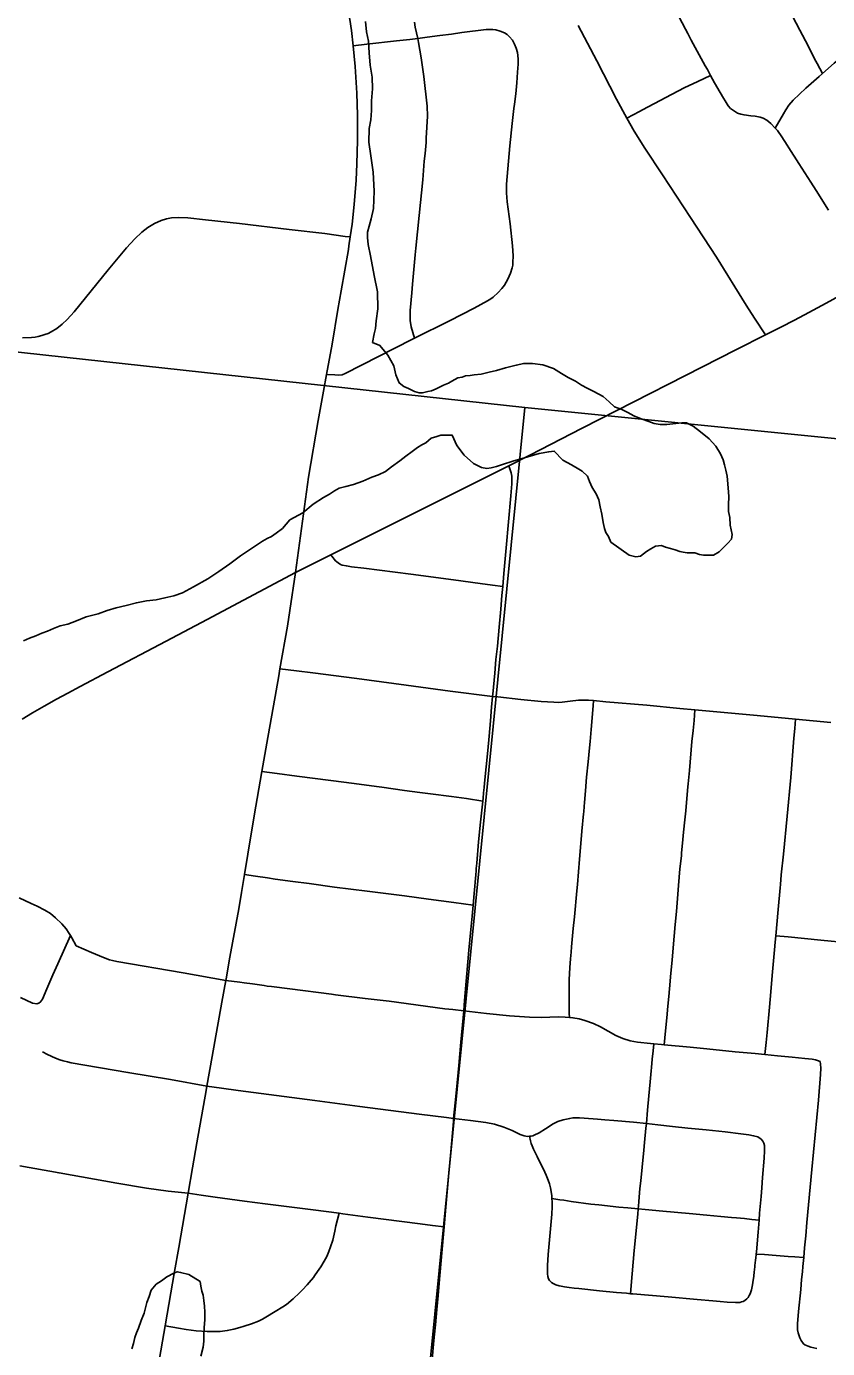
# Model space of a CAD drawing. Extents: x 0 to 1134, y 0 to 440.
# Drawn here: x 225.43 to 238.91, y 33.91 to 56.16 of the extents above; entities that cross this region are included whole.
import ezdxf

# ---------------------------------------------------------------- set-up
doc = ezdxf.new("R2010")
doc.units = 0
for name, color, linetype in [('GM_X_City_Street', 7, 'Continuous'), ('GM_X_County_Road', 7, 'Continuous'), ('GM_X_Major_River', 7, 'Continuous'), ('GM_X_Minor_River', 7, 'Continuous'), ('GM_X_Section', 7, 'Continuous'), ('GM_X_State_Route', 7, 'Continuous')]:
    doc.layers.add(name, color=color, linetype=linetype)

msp = doc.modelspace()

# ---------------------------------------------------------------- linework, layer by layer
at = {"layer": 'GM_X_City_Street'}
for points in [[(238.824, 55.368), (238.736, 55.538), (238.693, 55.62), (238.582, 55.835), (238.443, 56.099), (238.201, 56.56)], [(238.927, 53.067), (238.716, 53.398), (238.627, 53.54), (238.429, 53.854), (238.259, 54.12), (238.229, 54.166), (238.139, 54.306), (238.065, 54.409), (238.03, 54.452), (237.956, 54.529), (237.887, 54.583), (237.826, 54.616), (237.777, 54.634), (237.69, 54.652), (237.618, 54.66), (237.506, 54.672), (237.448, 54.684), (237.393, 54.704), (237.325, 54.746), (237.278, 54.783), (237.239, 54.827), (237.185, 54.908), (237.158, 54.957), (237.103, 55.051), (237.007, 55.211), (236.939, 55.338), (236.887, 55.436), (236.852, 55.499), (236.615, 55.93), (236.559, 56.043), (236.521, 56.118), (236.405, 56.331)], [(230.476, 50.301), (230.619, 50.295), (230.677, 50.293), (230.741, 50.3), (230.788, 50.319), (231.91, 50.891), (231.959, 50.916), (232.544, 51.208), (232.959, 51.42), (233.188, 51.545), (233.243, 51.579), (233.281, 51.607), (233.365, 51.681), (233.428, 51.749), (233.473, 51.809), (233.528, 51.906), (233.573, 52.009), (233.599, 52.098), (233.61, 52.141), (233.615, 52.19), (233.62, 52.302), (233.609, 52.469), (233.569, 52.839), (233.517, 53.209), (233.51, 53.29), (233.508, 53.357), (233.508, 53.506), (233.562, 54.152), (233.6, 54.53), (233.629, 54.781), (233.64, 54.856), (233.661, 55.027), (233.677, 55.212), (233.693, 55.39), (233.7, 55.525), (233.703, 55.613), (233.697, 55.673), (233.689, 55.726), (233.669, 55.797), (233.642, 55.866), (233.605, 55.931), (233.559, 55.99), (233.517, 56.027), (233.47, 56.057), (233.402, 56.085), (233.329, 56.103), (233.274, 56.11), (233.196, 56.113), (233.163, 56.111), (232.756, 56.059), (232.578, 56.035), (232.382, 56.012), (232.171, 55.982), (232.011, 55.959), (231.877, 55.941), (231.656, 55.918), (231.157, 55.862), (230.926, 55.836)], [(231.959, 50.916), (231.901, 51.105), (231.884, 51.214), (231.883, 51.325), (231.887, 51.38), (231.911, 51.676), (231.925, 51.823), (231.971, 52.32), (231.982, 52.43), (232.01, 52.702), (232.036, 52.982), (232.095, 53.58), (232.122, 53.895), (232.134, 54.025), (232.151, 54.21), (232.154, 54.28), (232.167, 54.466), (232.174, 54.652), (232.169, 54.82), (232.112, 55.32), (232.067, 55.634), (232.027, 55.891), (232.011, 55.959), (231.966, 56.149), (231.956, 56.237)], [(237.866, 50.97), (237.683, 51.251), (237.541, 51.47), (237.038, 52.276), (236.603, 52.947), (236.131, 53.662), (235.837, 54.114), (235.656, 54.397), (235.531, 54.617), (235.36, 54.936), (235.025, 55.581), (234.714, 56.176)], [(238.03, 54.452), (238.168, 54.694), (238.205, 54.759), (238.258, 54.836), (238.332, 54.92), (238.547, 55.125), (238.771, 55.321), (238.824, 55.368), (239.021, 55.543), (239.207, 55.699), (239.349, 55.817), (239.399, 55.872), (239.467, 55.96), (239.514, 56.031), (239.543, 56.091), (239.565, 56.139), (239.59, 56.211)], [(235.531, 54.617), (235.744, 54.73), (235.793, 54.756), (236.186, 54.964), (236.497, 55.127), (236.729, 55.238), (236.939, 55.338)], [(225.358, 50.919), (225.51, 50.927), (225.57, 50.934), (225.623, 50.944), (225.683, 50.957), (225.734, 50.975), (225.79, 50.995), (225.841, 51.02), (225.939, 51.08), (226.029, 51.151), (226.112, 51.229), (226.226, 51.356), (226.801, 52.066), (227.111, 52.438), (227.248, 52.587), (227.37, 52.7), (227.471, 52.778), (227.579, 52.844), (227.694, 52.896), (227.78, 52.922), (227.868, 52.939), (227.977, 52.948), (228.142, 52.942), (228.437, 52.909), (229.011, 52.844), (229.845, 52.746), (230.45, 52.675), (230.792, 52.629), (230.875, 52.618)], [(230.548, 47.266), (230.565, 47.245), (230.628, 47.166), (230.673, 47.13), (230.714, 47.107), (230.741, 47.096), (230.811, 47.081), (230.895, 47.066), (231.105, 47.041), (231.896, 46.939), (232.613, 46.846), (233.064, 46.783), (233.271, 46.756), (233.443, 46.734)], [(229.693, 45.349), (229.969, 45.315), (230.247, 45.282), (230.986, 45.185), (231.817, 45.071), (232.556, 44.974), (233.27, 44.885), (233.36, 44.874), (233.749, 44.829), (234.089, 44.797), (234.303, 44.785), (234.381, 44.782), (234.442, 44.788), (234.579, 44.804), (234.719, 44.82), (234.803, 44.821), (234.887, 44.818), (234.972, 44.813), (235.177, 44.795), (235.87, 44.735), (236.426, 44.683), (236.678, 44.66), (237.724, 44.565), (238.373, 44.502), (238.965, 44.443)], [(234.564, 39.48), (234.563, 39.552), (234.559, 39.928), (234.561, 40.115), (234.571, 40.319), (234.582, 40.467), (234.592, 40.576), (234.599, 40.666), (234.63, 40.977), (234.65, 41.173), (234.692, 41.611), (234.7, 41.72), (234.735, 42.143), (234.76, 42.473), (234.774, 42.617), (234.803, 42.906), (234.806, 42.943), (234.814, 43.032), (234.818, 43.098), (234.835, 43.292), (234.855, 43.525), (234.881, 43.782), (234.905, 44.018), (234.913, 44.127), (234.931, 44.328), (234.965, 44.726), (234.972, 44.813)], [(236.16, 39.018), (236.183, 39.252), (236.204, 39.471), (236.223, 39.671), (236.236, 39.834), (236.261, 40.09), (236.267, 40.161), (236.294, 40.451), (236.326, 40.848), (236.345, 41.042), (236.365, 41.262), (236.396, 41.63), (236.401, 41.703), (236.426, 41.979), (236.449, 42.198), (236.454, 42.251), (236.474, 42.469), (236.481, 42.541), (236.502, 42.757), (236.522, 42.956), (236.548, 43.231), (236.559, 43.359), (236.564, 43.413), (236.584, 43.636), (236.627, 44.125), (236.646, 44.31), (236.662, 44.48), (236.678, 44.66)], [(237.856, 38.856), (237.877, 39.059), (237.894, 39.226), (237.934, 39.652), (237.946, 39.782), (237.982, 40.246), (238.016, 40.616), (238.027, 40.745), (238.037, 40.854), (238.078, 41.298), (238.112, 41.66), (238.118, 41.715), (238.132, 41.88), (238.169, 42.227), (238.233, 42.87), (238.291, 43.516), (238.342, 44.18), (238.358, 44.345), (238.373, 44.502)], [(229.388, 43.619), (229.643, 43.584), (229.976, 43.539), (230.547, 43.468), (230.77, 43.44), (231.028, 43.406), (231.319, 43.367), (231.41, 43.354), (231.79, 43.302), (232.049, 43.265), (232.225, 43.243), (232.579, 43.198), (232.832, 43.163), (233.107, 43.122)], [(229.096, 41.888), (229.282, 41.859), (229.484, 41.827), (229.613, 41.809), (229.908, 41.77), (230.184, 41.733), (230.608, 41.674), (231.161, 41.606), (231.788, 41.526), (232.192, 41.471), (232.617, 41.413), (232.944, 41.368)], [(225.303, 41.495), (225.505, 41.4), (225.606, 41.353), (225.737, 41.287), (225.829, 41.228), (225.915, 41.158), (226.021, 41.053), (226.094, 40.969), (226.147, 40.892), (226.166, 40.861)], [(226.166, 40.861), (225.953, 40.384), (225.868, 40.199), (225.766, 39.959), (225.694, 39.787), (225.664, 39.741), (225.636, 39.717), (225.601, 39.707), (225.529, 39.721), (225.327, 39.815)], [(226.166, 40.861), (226.192, 40.819), (226.261, 40.687)], [(238.037, 40.854), (238.247, 40.835), (238.798, 40.781), (239.261, 40.735), (239.618, 40.688), (240.294, 40.599), (240.878, 40.521), (241.752, 40.403), (242.243, 40.342), (242.458, 40.32), (242.636, 40.302), (242.933, 40.275), (243.15, 40.254), (243.485, 40.222), (243.869, 40.18), (244.077, 40.157), (244.603, 40.106), (245.001, 40.065), (245.408, 40.022), (245.778, 39.986), (246.347, 39.93), (247.159, 39.85), (247.597, 39.807), (247.693, 39.797)], [(226.261, 40.687), (226.523, 40.572), (226.721, 40.49), (226.826, 40.451), (226.872, 40.438), (226.949, 40.421), (228.063, 40.228), (228.78, 40.1)], [(228.78, 40.1), (229.017, 40.072), (229.088, 40.063), (229.231, 40.044), (229.427, 40.016), (229.479, 40.008), (229.551, 39.998), (229.86, 39.96), (230.558, 39.87), (230.63, 39.861), (231.125, 39.8), (231.531, 39.751), (232.47, 39.626), (232.6, 39.611), (232.785, 39.589), (233.167, 39.544), (233.557, 39.506), (233.891, 39.486), (234.094, 39.481), (234.375, 39.488), (234.494, 39.486), (234.564, 39.48), (234.624, 39.475), (234.727, 39.457), (234.825, 39.43), (234.968, 39.378), (235.088, 39.323), (235.349, 39.178), (235.465, 39.126), (235.585, 39.087), (235.712, 39.064), (235.93, 39.039), (235.987, 39.035), (236.116, 39.023), (236.16, 39.018), (236.598, 38.977), (236.877, 38.95), (237.354, 38.902), (237.694, 38.872), (237.856, 38.856), (238.07, 38.834), (238.317, 38.809), (238.53, 38.79), (238.651, 38.776), (238.709, 38.768), (238.739, 38.757), (238.783, 38.735)], [(235.594, 34.829), (235.599, 34.897), (235.619, 35.165), (235.657, 35.558), (235.714, 36.166), (235.722, 36.256), (235.727, 36.301), (235.733, 36.38), (235.753, 36.598), (235.765, 36.728), (235.79, 36.96), (235.816, 37.246), (235.828, 37.375), (235.852, 37.613), (235.86, 37.693), (235.882, 37.921), (235.903, 38.158), (235.924, 38.396), (235.94, 38.579), (235.945, 38.634), (235.958, 38.778), (235.973, 38.919), (235.987, 39.035)], [(225.693, 38.899), (225.781, 38.856), (225.917, 38.795), (225.989, 38.768), (226.045, 38.749), (226.114, 38.731), (226.179, 38.717), (227.133, 38.555), (227.848, 38.433), (228.46, 38.321)], [(238.732, 33.905), (238.627, 33.929), (238.581, 33.944), (238.53, 33.969), (238.506, 33.987), (238.464, 34.039), (238.441, 34.085), (238.413, 34.167), (238.406, 34.219), (238.405, 34.321), (238.42, 34.53), (238.459, 34.9), (238.472, 35.067), (238.486, 35.196), (238.494, 35.288), (238.509, 35.437), (238.523, 35.601), (238.543, 35.805), (238.563, 36.027), (238.645, 36.919), (238.755, 38.088), (238.794, 38.518), (238.796, 38.625), (238.794, 38.691), (238.783, 38.735)], [(228.46, 38.321), (228.71, 38.288), (228.987, 38.251), (229.374, 38.2), (230.279, 38.081), (231.036, 37.981), (232.033, 37.852), (232.494, 37.793), (232.616, 37.779), (232.9, 37.746), (233.157, 37.71), (233.303, 37.68), (233.463, 37.631), (233.601, 37.574), (233.736, 37.51), (233.767, 37.498), (233.806, 37.486), (233.861, 37.477), (233.894, 37.479), (233.916, 37.48), (233.948, 37.488), (233.97, 37.495), (234.053, 37.538), (234.164, 37.605), (234.289, 37.686), (234.372, 37.726), (234.461, 37.756), (234.57, 37.779), (234.621, 37.787), (234.681, 37.79), (234.735, 37.791), (234.811, 37.786), (235.04, 37.766), (235.16, 37.754), (235.312, 37.742), (235.641, 37.716), (235.86, 37.693), (236.052, 37.673), (236.298, 37.646), (236.558, 37.618), (236.867, 37.588), (237.186, 37.551), (237.45, 37.52), (237.584, 37.502), (237.666, 37.488), (237.738, 37.471)], [(233.894, 37.479), (233.91, 37.403), (233.922, 37.356), (233.936, 37.319), (233.96, 37.264), (234.021, 37.14), (234.074, 37.033), (234.121, 36.937), (234.151, 36.874), (234.176, 36.822), (234.209, 36.738), (234.229, 36.679), (234.244, 36.613), (234.268, 36.484), (234.271, 36.432), (234.274, 36.373), (234.273, 36.289), (234.267, 36.169), (234.231, 35.736), (234.208, 35.486), (234.196, 35.305), (234.194, 35.223), (234.194, 35.161), (234.2, 35.118), (234.212, 35.079), (234.231, 35.049), (234.261, 35.016), (234.292, 34.998), (234.334, 34.98), (234.392, 34.963), (234.428, 34.955), (234.484, 34.944), (234.56, 34.933), (234.644, 34.923), (234.724, 34.915), (235.072, 34.878), (235.36, 34.85), (235.523, 34.835), (235.594, 34.829), (235.631, 34.826), (236.229, 34.774), (236.714, 34.73), (236.977, 34.706), (237.104, 34.695), (237.221, 34.687), (237.359, 34.681), (237.433, 34.683), (237.462, 34.689), (237.487, 34.697), (237.519, 34.714), (237.552, 34.741), (237.571, 34.763), (237.592, 34.797), (237.606, 34.825), (237.619, 34.862), (237.63, 34.893), (237.648, 34.98), (237.654, 35.016), (237.669, 35.122), (237.677, 35.194), (237.681, 35.228), (237.687, 35.285), (237.688, 35.309), (237.692, 35.343), (237.698, 35.401), (237.701, 35.429), (237.709, 35.495), (237.713, 35.532), (237.74, 35.862), (237.757, 36.068), (237.767, 36.187), (237.79, 36.464), (237.801, 36.608), (237.814, 36.782), (237.841, 37.11), (237.847, 37.232), (237.849, 37.275), (237.846, 37.324), (237.836, 37.364), (237.822, 37.394), (237.792, 37.431), (237.738, 37.471)], [(225.315, 36.979), (225.976, 36.862), (226.948, 36.69), (227.444, 36.607), (227.811, 36.554), (228.149, 36.519)], [(228.149, 36.519), (228.364, 36.487), (228.603, 36.451), (229.098, 36.384), (229.445, 36.34), (230.254, 36.238), (230.687, 36.182), (230.751, 36.173), (231.173, 36.116), (231.744, 36.043), (232.055, 36.002), (232.26, 35.977), (232.455, 35.954)], [(234.271, 36.432), (234.406, 36.411), (234.469, 36.401), (234.595, 36.382), (234.927, 36.337), (235.058, 36.323), (235.395, 36.287), (235.546, 36.272), (235.722, 36.256), (235.84, 36.245), (236.135, 36.218), (236.58, 36.178), (236.877, 36.151), (237.116, 36.128), (237.294, 36.112), (237.377, 36.104), (237.511, 36.092), (237.637, 36.079), (237.757, 36.068)], [(227.761, 34.29), (227.986, 34.248), (228.115, 34.225), (228.282, 34.206), (228.468, 34.194), (228.598, 34.192), (228.684, 34.195), (228.805, 34.207), (228.918, 34.231), (229.019, 34.26), (229.092, 34.282), (229.215, 34.321), (229.334, 34.368), (229.399, 34.399), (229.456, 34.434), (229.613, 34.529), (229.739, 34.607), (229.8, 34.648), (229.917, 34.741), (230.024, 34.842), (230.074, 34.893), (230.149, 34.976), (230.187, 35.017), (230.257, 35.1), (230.276, 35.127), (230.327, 35.203), (230.381, 35.282), (230.438, 35.375), (230.479, 35.452), (230.515, 35.537), (230.543, 35.618), (230.58, 35.731), (230.614, 35.879), (230.635, 35.97), (230.687, 36.182)], [(237.709, 35.495), (237.847, 35.486), (238.047, 35.473), (238.248, 35.457), (238.359, 35.448), (238.509, 35.437)]]:
    msp.add_lwpolyline(points, dxfattribs=at)
at = {"layer": 'GM_X_County_Road'}
for points in [[(233.443, 46.734), (233.463, 46.953), (233.503, 47.384), (233.577, 48.261), (233.596, 48.463), (233.598, 48.542), (233.595, 48.591), (233.583, 48.646), (233.547, 48.765)], [(229.693, 45.349), (229.821, 46.064), (229.86, 46.331), (229.953, 46.968)], [(233.27, 44.885), (233.274, 44.922), (233.309, 45.274), (233.329, 45.505), (233.352, 45.731), (233.38, 46.048), (233.409, 46.351), (233.429, 46.582), (233.443, 46.734)], [(229.388, 43.619), (229.489, 44.193), (229.583, 44.724), (229.671, 45.229), (229.693, 45.349)], [(233.107, 43.122), (233.112, 43.173), (233.12, 43.263), (233.13, 43.353), (233.137, 43.426), (233.189, 43.975), (233.212, 44.217), (233.235, 44.472), (233.254, 44.7), (233.27, 44.885)], [(229.096, 41.888), (229.15, 42.228), (229.257, 42.872), (229.388, 43.619)], [(232.944, 41.368), (232.961, 41.567), (232.987, 41.882), (232.993, 41.949), (232.996, 41.987), (233.004, 42.079), (233.037, 42.437), (233.071, 42.769), (233.107, 43.122)], [(228.78, 40.1), (228.785, 40.127), (228.847, 40.496), (228.998, 41.31), (229.048, 41.584), (229.096, 41.888)], [(232.785, 39.589), (232.801, 39.767), (232.856, 40.415), (232.872, 40.614), (232.904, 40.962), (232.927, 41.185), (232.944, 41.368)], [(228.46, 38.321), (228.55, 38.82), (228.713, 39.736), (228.78, 40.1)], [(232.616, 37.779), (232.641, 38.041), (232.664, 38.261), (232.703, 38.672), (232.737, 39.062), (232.785, 39.589)], [(228.149, 36.519), (228.223, 36.948), (228.294, 37.37), (228.448, 38.251), (228.46, 38.321)], [(232.455, 35.954), (232.485, 36.285), (232.535, 36.862), (232.561, 37.156), (232.612, 37.73), (232.616, 37.779)], [(227.761, 34.29), (227.919, 35.205), (227.99, 35.608), (228.149, 36.519)], [(232.225, 33.422), (232.236, 33.52), (232.247, 33.643), (232.258, 33.786), (232.279, 33.977), (232.293, 34.149), (232.308, 34.305), (232.332, 34.562), (232.355, 34.801), (232.381, 35.134), (232.444, 35.831), (232.455, 35.954)], [(227.434, 32.403), (227.495, 32.766), (227.532, 32.966), (227.643, 33.608), (227.761, 34.29)]]:
    msp.add_lwpolyline(points, dxfattribs=at)
at = {"layer": 'GM_X_Major_River'}
msp.add_lwpolyline([(258.763, 17.107), (261.437, 17.107), (264.585, 46.664), (233.815, 49.749), (230.856, 19.956)], close=True, dxfattribs=at)
at = {"layer": 'GM_X_Minor_River'}
for points in [[(231.252, 50.84), (231.277, 50.988), (231.301, 51.078), (231.314, 51.204), (231.34, 51.408), (231.334, 51.693), (231.281, 51.968), (231.218, 52.299), (231.175, 52.494), (231.166, 52.608), (231.167, 52.699), (231.192, 52.801), (231.228, 52.926), (231.265, 53.096), (231.281, 53.392), (231.263, 53.711), (231.222, 53.986), (231.191, 54.214), (231.195, 54.442), (231.22, 54.589), (231.234, 54.749), (231.236, 54.908), (231.251, 55.113), (231.243, 55.307), (231.212, 55.513), (231.192, 55.718), (231.184, 55.912), (231.152, 56.072), (231.132, 56.243)], [(234.872, 48.594), (234.905, 48.502), (234.948, 48.399), (235.015, 48.295), (235.059, 48.192), (235.08, 48.077), (235.112, 47.951), (235.133, 47.814), (235.154, 47.711), (235.176, 47.643), (235.22, 47.574), (235.264, 47.482), (235.568, 47.26), (235.682, 47.236), (235.762, 47.246), (235.865, 47.324), (235.934, 47.368), (236.015, 47.413), (236.117, 47.422), (236.185, 47.399), (236.265, 47.374), (236.344, 47.35), (236.423, 47.326), (236.48, 47.314), (236.548, 47.301), (236.674, 47.299), (236.753, 47.275), (236.821, 47.263), (236.889, 47.262), (236.992, 47.26), (237.084, 47.316), (237.153, 47.383), (237.234, 47.461), (237.292, 47.529), (237.305, 47.608), (237.273, 47.768), (237.264, 47.894), (237.243, 47.997), (237.244, 48.111), (237.247, 48.247), (237.238, 48.396), (237.218, 48.59), (237.197, 48.693), (237.175, 48.784), (237.154, 48.864), (237.11, 48.968), (237.032, 49.094), (236.92, 49.221), (236.774, 49.338), (236.65, 49.431), (236.537, 49.49), (236.458, 49.491), (236.207, 49.461), (236.093, 49.463), (235.991, 49.476), (235.9, 49.511), (235.775, 49.559), (235.651, 49.607), (235.549, 49.665), (235.448, 49.712), (235.323, 49.76), (235.233, 49.841), (235.132, 49.934), (234.974, 50.016), (234.861, 50.075), (234.771, 50.122), (234.669, 50.192), (234.545, 50.251), (234.432, 50.321), (234.297, 50.403), (234.116, 50.463), (233.945, 50.489), (233.797, 50.491), (233.671, 50.459), (233.489, 50.416), (233.34, 50.373), (233.214, 50.341), (233.077, 50.309), (232.963, 50.3), (232.894, 50.289), (232.814, 50.279), (232.757, 50.257), (232.689, 50.247), (232.585, 50.192), (232.528, 50.158), (232.448, 50.125), (232.379, 50.092), (232.321, 50.059), (232.241, 50.026), (232.184, 50.016), (232.092, 49.995), (232.036, 49.995), (231.956, 50.019), (231.854, 50.067), (231.775, 50.102), (231.697, 50.16), (231.642, 50.298), (231.61, 50.447), (231.51, 50.631), (231.376, 50.792), (231.252, 50.84)], [(225.375, 45.818), (225.479, 45.862), (225.582, 45.906), (225.685, 45.95), (225.777, 45.982), (225.88, 46.026), (225.994, 46.07), (226.12, 46.102), (226.269, 46.157), (226.43, 46.223), (226.635, 46.276), (226.784, 46.331), (226.933, 46.374), (227.105, 46.417), (227.276, 46.46), (227.447, 46.491), (227.607, 46.511), (227.756, 46.543), (227.904, 46.575), (228.053, 46.629), (228.237, 46.729), (228.478, 46.862), (228.662, 46.984), (228.847, 47.118), (229.031, 47.252), (229.399, 47.497), (229.48, 47.541), (229.549, 47.574), (229.629, 47.63), (229.733, 47.708), (229.861, 47.854), (230.079, 47.976), (230.252, 48.121), (230.425, 48.232), (230.528, 48.288), (230.609, 48.343), (230.689, 48.388), (230.803, 48.42), (230.929, 48.452), (231.089, 48.506), (231.239, 48.572), (231.353, 48.616), (231.468, 48.671), (231.572, 48.749), (231.71, 48.85), (231.814, 48.928), (231.917, 49.006), (232.01, 49.073), (232.079, 49.117), (232.147, 49.15), (232.24, 49.229), (232.331, 49.261), (232.4, 49.283), (232.514, 49.281), (232.594, 49.28), (232.671, 49.108), (232.793, 48.946), (232.951, 48.807), (233.086, 48.736), (233.177, 48.723), (233.246, 48.734), (233.337, 48.755), (233.44, 48.788), (233.612, 48.842), (233.863, 48.917), (234.058, 48.971), (234.218, 49.003), (234.309, 49.013), (234.455, 48.862), (234.602, 48.78), (234.726, 48.71), (234.782, 48.675), (234.872, 48.594)], [(228.362, 33.779), (228.398, 33.926), (228.411, 34.029), (228.413, 34.142), (228.415, 34.256), (228.428, 34.393), (228.43, 34.518), (228.421, 34.621), (228.411, 34.713), (228.401, 34.804), (228.379, 34.873), (228.358, 34.953), (228.348, 35.033), (228.156, 35.15), (228.02, 35.186), (227.963, 35.199), (227.906, 35.177), (227.791, 35.11), (227.699, 35.043), (227.607, 34.988), (227.525, 34.886), (227.49, 34.784), (227.454, 34.682), (227.405, 34.501), (227.358, 34.376), (227.31, 34.251), (227.275, 34.172), (227.251, 34.093), (227.226, 33.991), (227.202, 33.9)]]:
    msp.add_lwpolyline(points, dxfattribs=at)
at = {"layer": 'GM_X_Section'}
msp.add_lwpolyline([(233.815, 49.749), (230.856, 19.956), (200.744, 22.898), (203.767, 53.031)], close=True, dxfattribs=at)
at = {"layer": 'GM_X_State_Route'}
msp.add_line((228.465, 46.181), (229.953, 46.968), dxfattribs=at)
for points in [[(230.853, 52.469), (230.875, 52.618), (230.908, 52.833), (230.944, 53.165), (230.974, 53.573), (230.987, 53.852), (230.998, 54.242), (230.996, 54.67), (230.985, 55.041), (230.959, 55.487), (230.926, 55.836), (230.895, 56.097), (230.871, 56.281), (230.821, 56.554), (230.764, 56.845)], [(234.779, 49.398), (237.377, 50.724), (237.866, 50.97), (238.124, 51.098), (238.353, 51.218), (238.595, 51.344), (238.815, 51.463), (239.012, 51.573), (239.202, 51.682), (239.658, 51.948), (240.033, 52.173), (240.312, 52.356), (240.548, 52.514), (240.788, 52.678), (241, 52.833), (241.198, 52.98), (241.71, 53.364), (242.079, 53.652), (242.469, 53.973), (242.888, 54.338), (242.95, 54.396), (243.076, 54.515)], [(230.338, 49.529), (230.426, 50.025), (230.476, 50.301), (230.57, 50.813), (230.668, 51.4), (230.722, 51.713), (230.844, 52.41), (230.853, 52.469)], [(229.953, 46.968), (230.172, 48.574), (230.338, 49.529)], [(233.547, 48.765), (233.897, 48.946), (234.779, 49.398)], [(229.953, 46.968), (230.548, 47.266), (233.163, 48.577), (233.547, 48.765)], [(225.353, 44.502), (225.527, 44.606), (225.725, 44.721), (225.932, 44.837), (226.12, 44.941), (226.329, 45.051), (226.798, 45.298), (227.775, 45.816), (228.465, 46.181)]]:
    msp.add_lwpolyline(points, dxfattribs=at)

doc.saveas('drawing.dxf')
